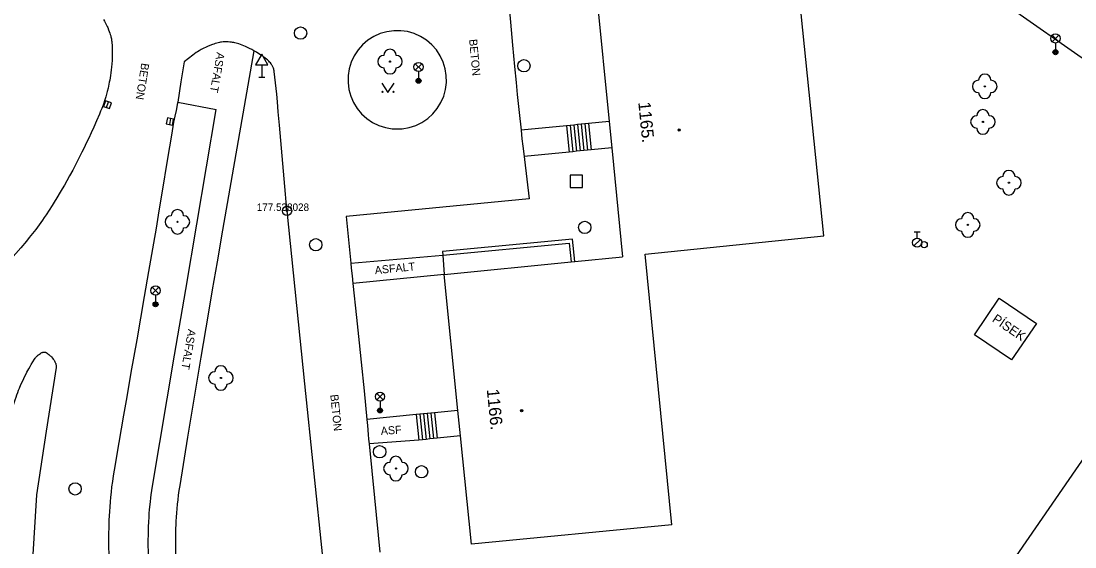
# Model space of a CAD drawing. Extents: x -539515 to -538098, y -1182060 to -1180157.
# Drawn here: x -538972.2 to -538886.7, y -1181281.4 to -1181238.7 of the extents above; entities that cross this region are included whole.
import ezdxf

# ---------------------------------------------------------------- set-up
doc = ezdxf.new("R2010")
doc.units = 0
for name, color, linetype in [('Vrstva 1', 7, 'Continuous'), ('Vrstva 13', 7, 'Continuous'), ('Vrstva 21', 7, 'Continuous'), ('Vrstva 22', 7, 'Continuous'), ('Vrstva 23', 7, 'Continuous'), ('Vrstva 26', 7, 'Continuous'), ('Vrstva 27', 7, 'Continuous'), ('Vrstva 28', 7, 'Continuous'), ('Vrstva 33', 7, 'Continuous'), ('Vrstva 34', 7, 'Continuous'), ('Vrstva 36', 7, 'Continuous'), ('Vrstva 39', 7, 'Continuous'), ('Vrstva 40', 7, 'Continuous'), ('Vrstva 41', 7, 'Continuous'), ('Vrstva 47', 7, 'Continuous'), ('Vrstva 68', 7, 'Continuous'), ('Vrstva 88', 7, 'Continuous')]:
    doc.layers.add(name, color=color, linetype=linetype)

msp = doc.modelspace()

# ---------------------------------------------------------------- linework, layer by layer
at = {"layer": 'Vrstva 1'}
for p, q in [((-538907.06, -1181256.12), (-538909.29, -1181234.2)), ((-538925.56, -1181235.84), (-538924.481, -1181246.82)), ((-538924.481, -1181246.82), (-538924.271, -1181248.959)), ((-538924.271, -1181248.959), (-538923.4, -1181257.82)), ((-538921.57, -1181257.6), (-538907.06, -1181256.12)), ((-538927.272, -1181258.199), (-538923.4, -1181257.82)), ((-538919.39, -1181279.59), (-538921.57, -1181257.6)), ((-538937.89, -1181259.24), (-538927.571, -1181258.228)), ((-538927.571, -1181258.228), (-538927.272, -1181258.199)), ((-538936.766, -1181270.289), (-538937.89, -1181259.24)), ((-538936.555, -1181272.365), (-538936.766, -1181270.289)), ((-538935.66, -1181281.17), (-538936.555, -1181272.365)), ((-538919.39, -1181279.59), (-538935.66, -1181281.17))]:
    msp.add_line(p, q, dxfattribs=at)
at = {"layer": 'Vrstva 13'}
for p, q in [((-538902.52, -1181230.08), (-538864.69, -1181256.7)), ((-538953.33, -1181241.07), (-538954.6, -1181248.355)), ((-538959.52, -1181245.24), (-538956.39, -1181245.83)), ((-538927.95, -1181247.161), (-538931.64, -1181247.53)), ((-538927.95, -1181247.161), (-538927.74, -1181249.3)), ((-538927.651, -1181247.131), (-538927.441, -1181249.27)), ((-538927.352, -1181247.102), (-538927.142, -1181249.241)), ((-538927.054, -1181247.073), (-538926.844, -1181249.212)), ((-538926.755, -1181247.043), (-538926.545, -1181249.182)), ((-538926.457, -1181247.014), (-538926.247, -1181249.153)), ((-538926.158, -1181246.985), (-538925.948, -1181249.124)), ((-538954.6, -1181248.355), (-538955.87, -1181255.64)), ((-538927.74, -1181249.3), (-538931.393, -1181249.665)), ((-538958.871, -1181260.474), (-538957.97, -1181255.15)), ((-538945.47, -1181258.33), (-538937.982, -1181257.669)), ((-538937.982, -1181257.669), (-538937.89, -1181259.24)), ((-538937.89, -1181259.24), (-538945.29, -1181259.97)), ((-538959.77, -1181265.799), (-538958.871, -1181260.474)), ((-538961.56, -1181276.45), (-538959.77, -1181265.799)), ((-538958.07, -1181268.568), (-538958.718, -1181272.479)), ((-538940.161, -1181270.634), (-538944.15, -1181271.04)), ((-538940.161, -1181270.634), (-538939.95, -1181272.71)), ((-538939.862, -1181270.603), (-538939.651, -1181272.679)), ((-538939.564, -1181270.573), (-538939.353, -1181272.649)), ((-538939.265, -1181270.542), (-538939.054, -1181272.618)), ((-538938.967, -1181270.512), (-538938.756, -1181272.588)), ((-538938.668, -1181270.482), (-538938.457, -1181272.558)), ((-538939.95, -1181272.71), (-538943.98, -1181273))]:
    msp.add_line(p, q, dxfattribs=at)
for points in [[(-538957.97, -1181255.15), (-538957.18, -1181250.49), (-538956.39, -1181245.83)], [(-538924.481, -1181246.82), (-538926.158, -1181246.985), (-538926.457, -1181247.014), (-538926.755, -1181247.043), (-538927.054, -1181247.073), (-538927.352, -1181247.102), (-538927.651, -1181247.131), (-538927.95, -1181247.161)], [(-538924.271, -1181248.959), (-538925.948, -1181249.124), (-538926.247, -1181249.153), (-538926.545, -1181249.182), (-538926.844, -1181249.212), (-538927.142, -1181249.241), (-538927.441, -1181249.27), (-538927.74, -1181249.3)], [(-538955.87, -1181255.64), (-538956.319, -1181258.232), (-538956.709, -1181260.5), (-538957.047, -1181262.485)], [(-538957.047, -1181262.485), (-538957.634, -1181265.961), (-538958.07, -1181268.568)], [(-538936.766, -1181270.289), (-538938.668, -1181270.482), (-538938.967, -1181270.512), (-538939.265, -1181270.542), (-538939.564, -1181270.573), (-538939.862, -1181270.603), (-538940.161, -1181270.634)], [(-538958.718, -1181272.479), (-538959.36, -1181276.39), (-538959.422, -1181276.791), (-538959.476, -1181277.181), (-538959.522, -1181277.559), (-538959.562, -1181277.925), (-538959.596, -1181278.281), (-538959.624, -1181278.626), (-538959.647, -1181278.96), (-538959.666, -1181279.285), (-538959.682, -1181279.599), (-538959.693, -1181279.904), (-538959.702, -1181280.2), (-538959.707, -1181280.487), (-538959.71, -1181280.765), (-538959.711, -1181281.034), (-538959.708, -1181281.556), (-538959.698, -1181282.046)], [(-538936.555, -1181272.365), (-538938.457, -1181272.558), (-538938.756, -1181272.588), (-538939.054, -1181272.618), (-538939.353, -1181272.649), (-538939.651, -1181272.679), (-538939.95, -1181272.71)], [(-538961.879, -1181282.402), (-538961.892, -1181282.028), (-538961.901, -1181281.677), (-538961.906, -1181281.348), (-538961.908, -1181281.04), (-538961.908, -1181280.751), (-538961.905, -1181280.481), (-538961.901, -1181280.227), (-538961.887, -1181279.752), (-538961.869, -1181279.338), (-538961.848, -1181278.975), (-538961.825, -1181278.658), (-538961.803, -1181278.381), (-538961.781, -1181278.139), (-538961.737, -1181277.715), (-538961.699, -1181277.398), (-538961.668, -1181277.161), (-538961.617, -1181276.805), (-538961.56, -1181276.45)]]:
    msp.add_lwpolyline(points, dxfattribs=at)
at = {"layer": 'Vrstva 21'}
for radius in [0.375, 0.05]:
    msp.add_circle((-538950.64, -1181254.08), radius, dxfattribs=at)
at = {"layer": 'Vrstva 22'}
for centre in [(-538942.28, -1181241.95), (-538893.98, -1181243.96), (-538894.13, -1181246.85), (-538892.02, -1181251.79), (-538959.54, -1181254.97), (-538895.36, -1181255.22), (-538956.01, -1181267.66), (-538941.8, -1181275.02)]:
    msp.add_circle(centre, 0.05, dxfattribs=at)
for centre, start, end in [((-538942.78, -1181241.95), 90, 270), ((-538942.28, -1181241.45), 0, 180), ((-538941.78, -1181241.95), 270, 90), ((-538942.28, -1181242.45), 180, 0), ((-538893.98, -1181243.46), 0, 180), ((-538894.48, -1181243.96), 90, 270), ((-538893.48, -1181243.96), 270, 90), ((-538893.98, -1181244.46), 180, 0), ((-538894.13, -1181246.35), 0, 180), ((-538894.63, -1181246.85), 90, 270), ((-538893.63, -1181246.85), 270, 90), ((-538894.13, -1181247.35), 180, 0), ((-538892.02, -1181251.29), 0, 180), ((-538892.52, -1181251.79), 90, 270), ((-538891.52, -1181251.79), 270, 90), ((-538892.02, -1181252.29), 180, 0), ((-538960.04, -1181254.97), 90, 270), ((-538959.54, -1181254.47), 0, 180), ((-538959.04, -1181254.97), 270, 90), ((-538895.36, -1181254.72), 0, 180), ((-538895.86, -1181255.22), 90, 270), ((-538894.86, -1181255.22), 270, 90), ((-538959.54, -1181255.47), 180, 0), ((-538895.36, -1181255.72), 180, 0), ((-538956.51, -1181267.66), 90, 270), ((-538956.01, -1181267.16), 0, 180), ((-538955.51, -1181267.66), 270, 90), ((-538956.01, -1181268.16), 180, 0), ((-538941.8, -1181274.52), 0, 180), ((-538942.3, -1181275.02), 90, 270), ((-538941.3, -1181275.02), 270, 90), ((-538941.8, -1181275.52), 180, 0)]:
    msp.add_arc(centre, 0.5, start, end, dxfattribs=at)
at = {"layer": 'Vrstva 26'}
msp.add_lwpolyline([(-538927.64, -1181252.17), (-538926.64, -1181252.17), (-538926.64, -1181251.17), (-538927.64, -1181251.17)], close=True, dxfattribs=at)
at = {"layer": 'Vrstva 27'}
for p, q in [((-538965.301, -1181245.686), (-538965.139, -1181245.214)), ((-538960.114, -1181246.571), (-538960.2, -1181247.063))]:
    msp.add_line(p, q, dxfattribs=at)
for points in [[(-538965.065, -1181245.768), (-538964.902, -1181245.295), (-538965.375, -1181245.132), (-538965.538, -1181245.605)], [(-538960.36, -1181246.527), (-538960.447, -1181247.02), (-538959.954, -1181247.107), (-538959.867, -1181246.614)]]:
    msp.add_lwpolyline(points, close=True, dxfattribs=at)
for centre in [(-538949.54, -1181239.63), (-538931.4, -1181242.29), (-538926.47, -1181255.42), (-538948.31, -1181256.83), (-538943.12, -1181273.65), (-538939.72, -1181275.28), (-538967.85, -1181276.67)]:
    msp.add_circle(centre, 0.5, dxfattribs=at)
at = {"layer": 'Vrstva 28'}
for p, q in [((-538899.72, -1181255.785), (-538899.22, -1181255.785)), ((-538899.47, -1181256.285), (-538899.47, -1181255.785)), ((-538899.728, -1181256.932), (-538899.198, -1181256.402))]:
    msp.add_line(p, q, dxfattribs=at)
for centre, radius in [((-538899.47, -1181256.66), 0.375), ((-538898.9, -1181256.82), 0.25)]:
    msp.add_circle(centre, radius, dxfattribs=at)
at = {"layer": 'Vrstva 33'}
for p, q in [((-538888.505, -1181240.33), (-538887.975, -1181239.8)), ((-538888.505, -1181239.8), (-538887.975, -1181240.33)), ((-538888.24, -1181240.44), (-538888.24, -1181241.19)), ((-538940.225, -1181242.65), (-538939.695, -1181242.12)), ((-538940.225, -1181242.12), (-538939.695, -1181242.65)), ((-538939.96, -1181242.76), (-538939.96, -1181243.51)), ((-538961.585, -1181260.82), (-538961.055, -1181260.29)), ((-538961.585, -1181260.29), (-538961.055, -1181260.82)), ((-538961.32, -1181260.93), (-538961.32, -1181261.68)), ((-538943.355, -1181269.44), (-538942.825, -1181268.91)), ((-538943.355, -1181268.91), (-538942.825, -1181269.44)), ((-538943.09, -1181269.55), (-538943.09, -1181270.3))]:
    msp.add_line(p, q, dxfattribs=at)
for centre, radius in [((-538888.24, -1181240.065), 0.375), ((-538888.24, -1181241.19), 0.2), ((-538888.24, -1181241.19), 0.145), ((-538888.24, -1181241.19), 0.0876), ((-538939.96, -1181242.385), 0.375), ((-538939.96, -1181243.51), 0.2), ((-538939.96, -1181243.51), 0.145), ((-538939.96, -1181243.51), 0.0876), ((-538961.32, -1181260.555), 0.375), ((-538961.32, -1181261.68), 0.2), ((-538961.32, -1181261.68), 0.145), ((-538961.32, -1181261.68), 0.0876), ((-538943.09, -1181269.175), 0.375), ((-538943.09, -1181270.3), 0.2), ((-538943.09, -1181270.3), 0.145), ((-538943.09, -1181270.3), 0.0876)]:
    msp.add_circle(centre, radius, dxfattribs=at)
at = {"layer": 'Vrstva 34'}
for p, q in [((-538952.691, -1181242.208), (-538952.691, -1181243.226)), ((-538952.941, -1181243.226), (-538952.441, -1181243.226))]:
    msp.add_line(p, q, dxfattribs=at)
msp.add_lwpolyline([(-538953.191, -1181242.208), (-538952.191, -1181242.208), (-538952.691, -1181241.342)], close=True, dxfattribs=at)
at = {"layer": 'Vrstva 36'}
msp.add_lwpolyline([(-538942.943, -1181243.701), (-538942.443, -1181244.451), (-538941.943, -1181243.701)], dxfattribs=at)
for centre in [(-538942.893, -1181244.401), (-538941.994, -1181244.401)]:
    msp.add_circle(centre, 0.05, dxfattribs=at)
at = {"layer": 'Vrstva 39'}
for centre, radius in [((-538918.8, -1181247.504), 0.09), ((-538918.8, -1181247.504), 0.0398), ((-538931.589, -1181270.321), 0.09), ((-538931.589, -1181270.321), 0.0398)]:
    msp.add_circle(centre, radius, dxfattribs=at)
at = {"layer": 'Vrstva 68'}
for p, q in [((-538927.45, -1181256.38), (-538938.01, -1181257.37)), ((-538937.982, -1181257.669), (-538927.719, -1181256.707)), ((-538927.719, -1181256.707), (-538927.571, -1181258.228)), ((-538927.272, -1181258.199), (-538927.45, -1181256.38)), ((-538938.01, -1181257.37), (-538937.982, -1181257.669))]:
    msp.add_line(p, q, dxfattribs=at)
at = {"layer": 'Vrstva 88'}
for p, q in [((-538945.615, -1181244.214), (-538945.465, -1181244.759)), ((-538931.368, -1181249.898), (-538930.98, -1181253.09)), ((-538930.98, -1181253.09), (-538945.85, -1181254.54)), ((-538949.19, -1181268.145), (-538950.64, -1181254.08)), ((-538961.881, -1181259.016), (-538962.231, -1181261.033)), ((-538894.81, -1181264.15), (-538892.799, -1181261.187)), ((-538892.799, -1181261.187), (-538889.79, -1181263.23)), ((-538889.79, -1181263.23), (-538891.801, -1181266.193)), ((-538891.801, -1181266.193), (-538894.81, -1181264.15)), ((-538969.4, -1181266.8), (-538970.195, -1181271.98)), ((-538947.74, -1181282.21), (-538949.19, -1181268.145)), ((-538963.925, -1181270.682), (-538964.311, -1181272.916)), ((-538970.195, -1181271.98), (-538970.99, -1181277.16)), ((-538892.84, -1181284.195), (-538884.38, -1181271.91)), ((-538944.014, -1181272.633), (-538943.98, -1181273))]:
    msp.add_line(p, q, dxfattribs=at)
for points in [[(-538932.955, -1181233.705), (-538932.846, -1181234.923), (-538932.697, -1181236.541), (-538932.322, -1181240.62)], [(-538965.551, -1181238.535), (-538965.476, -1181238.661), (-538965.409, -1181238.779), (-538965.349, -1181238.889), (-538965.296, -1181238.993), (-538965.248, -1181239.091), (-538965.206, -1181239.183), (-538965.132, -1181239.355), (-538965.074, -1181239.507), (-538965.029, -1181239.64), (-538964.993, -1181239.757), (-538964.964, -1181239.86), (-538964.942, -1181239.95), (-538964.908, -1181240.109), (-538964.887, -1181240.228), (-538964.874, -1181240.318), (-538964.86, -1181240.454), (-538964.85, -1181240.59), (-538964.843, -1181240.764), (-538964.838, -1181240.932), (-538964.836, -1181241.096), (-538964.835, -1181241.256), (-538964.841, -1181241.566), (-538964.854, -1181241.857), (-538964.872, -1181242.131), (-538964.894, -1181242.389), (-538964.92, -1181242.631), (-538964.948, -1181242.857), (-538964.979, -1181243.07), (-538965.01, -1181243.27), (-538965.043, -1181243.456), (-538965.076, -1181243.632), (-538965.11, -1181243.796), (-538965.178, -1181244.102), (-538965.244, -1181244.37), (-538965.307, -1181244.604), (-538965.365, -1181244.807), (-538965.419, -1181244.985), (-538965.468, -1181245.14)], [(-538939.316, -1181240.209), (-538939.794, -1181239.906), (-538940.309, -1181239.674), (-538940.852, -1181239.516), (-538941.412, -1181239.437), (-538941.977, -1181239.437), (-538942.537, -1181239.517), (-538943.08, -1181239.676), (-538943.595, -1181239.909), (-538944.072, -1181240.212), (-538944.502, -1181240.58), (-538944.875, -1181241.004), (-538945.185, -1181241.477), (-538945.425, -1181241.989), (-538945.591, -1181242.529), (-538945.679, -1181243.088), (-538945.687, -1181243.653), (-538945.615, -1181244.214)], [(-538951.484, -1181244.596), (-538951.579, -1181243.678), (-538951.68, -1181242.76), (-538951.691, -1181242.687), (-538951.705, -1181242.619), (-538951.722, -1181242.554), (-538951.742, -1181242.493), (-538951.764, -1181242.435), (-538951.788, -1181242.379), (-538951.814, -1181242.327), (-538951.841, -1181242.277), (-538951.869, -1181242.23), (-538951.929, -1181242.141), (-538951.991, -1181242.06), (-538952.055, -1181241.987), (-538952.118, -1181241.92), (-538952.18, -1181241.859), (-538952.241, -1181241.803), (-538952.3, -1181241.752), (-538952.416, -1181241.658), (-538952.523, -1181241.579), (-538952.619, -1181241.511), (-538952.792, -1181241.396), (-538952.925, -1181241.312), (-538953.128, -1181241.19), (-538953.33, -1181241.07), (-538953.514, -1181240.965), (-538953.688, -1181240.872), (-538953.854, -1181240.79), (-538954.01, -1181240.719), (-538954.158, -1181240.656), (-538954.297, -1181240.602), (-538954.428, -1181240.555), (-538954.551, -1181240.515), (-538954.667, -1181240.481), (-538954.775, -1181240.452), (-538954.876, -1181240.428), (-538954.971, -1181240.408), (-538955.06, -1181240.391), (-538955.143, -1181240.378), (-538955.299, -1181240.358), (-538955.434, -1181240.347), (-538955.552, -1181240.342), (-538955.654, -1181240.342), (-538955.743, -1181240.345), (-538955.821, -1181240.35), (-538955.956, -1181240.364), (-538956.056, -1181240.379), (-538956.13, -1181240.393), (-538956.241, -1181240.419), (-538956.35, -1181240.45), (-538956.475, -1181240.49), (-538956.593, -1181240.53), (-538956.704, -1181240.569), (-538956.912, -1181240.649), (-538957.094, -1181240.724), (-538957.252, -1181240.795), (-538957.39, -1181240.86), (-538957.509, -1181240.92), (-538957.612, -1181240.975), (-538957.79, -1181241.075), (-538957.92, -1181241.155), (-538958.016, -1181241.216), (-538958.157, -1181241.313), (-538958.293, -1181241.414)], [(-538941.288, -1181247.409), (-538940.73, -1181247.312), (-538940.193, -1181247.137), (-538939.685, -1181246.889), (-538939.217, -1181246.572), (-538938.799, -1181246.191), (-538938.438, -1181245.756), (-538938.142, -1181245.274), (-538937.918, -1181244.755), (-538937.768, -1181244.21), (-538937.697, -1181243.649), (-538937.706, -1181243.083), (-538937.795, -1181242.525), (-538937.961, -1181241.984), (-538938.202, -1181241.473), (-538938.512, -1181241), (-538938.886, -1181240.576), (-538939.316, -1181240.209)], [(-538932.322, -1181240.62), (-538932.16, -1181242.349), (-538932.035, -1181243.644), (-538931.94, -1181244.616), (-538931.793, -1181246.073), (-538931.64, -1181247.53), (-538931.564, -1181248.226), (-538931.494, -1181248.834), (-538931.393, -1181249.665), (-538931.368, -1181249.898)], [(-538958.293, -1181241.414), (-538958.646, -1181241.687), (-538959, -1181241.96)], [(-538959, -1181241.96), (-538959.26, -1181243.6), (-538959.52, -1181245.24), (-538959.555, -1181245.444), (-538959.59, -1181245.621), (-538959.656, -1181245.931), (-538959.759, -1181246.394), (-538959.807, -1181246.627), (-538959.85, -1181246.86), (-538960.033, -1181247.937), (-538960.347, -1181249.822)], [(-538950.64, -1181254.08), (-538950.711, -1181253.373), (-538950.774, -1181252.71), (-538950.887, -1181251.467), (-538951.253, -1181247.113), (-538951.349, -1181246.024), (-538951.425, -1181245.208), (-538951.484, -1181244.596)], [(-538945.465, -1181244.759), (-538945.24, -1181245.278), (-538944.944, -1181245.759), (-538944.583, -1181246.194), (-538944.164, -1181246.574), (-538943.696, -1181246.891), (-538943.188, -1181247.139), (-538942.65, -1181247.313), (-538942.093, -1181247.409), (-538941.527, -1181247.426), (-538941.288, -1181247.409)], [(-538965.468, -1181245.14), (-538965.56, -1181245.41), (-538965.632, -1181245.612), (-538965.689, -1181245.762), (-538965.777, -1181245.987), (-538965.87, -1181246.21), (-538966.107, -1181246.757), (-538966.332, -1181247.265), (-538966.546, -1181247.736), (-538966.749, -1181248.174), (-538966.941, -1181248.581), (-538967.124, -1181248.96), (-538967.298, -1181249.313), (-538967.462, -1181249.642), (-538967.618, -1181249.949), (-538967.766, -1181250.235), (-538968.048, -1181250.769), (-538968.3, -1181251.232), (-538968.524, -1181251.635), (-538968.723, -1181251.986), (-538968.9, -1181252.292), (-538969.057, -1181252.559), (-538969.336, -1181253.024), (-538969.549, -1181253.372), (-538969.711, -1181253.632), (-538969.958, -1181254.022)], [(-538960.347, -1181249.822), (-538960.813, -1181252.651), (-538961.045, -1181254.066), (-538961.28, -1181255.48), (-538961.487, -1181256.71), (-538961.881, -1181259.016)], [(-538969.958, -1181254.022), (-538970.21, -1181254.41), (-538970.355, -1181254.628), (-538970.499, -1181254.836), (-538970.64, -1181255.035), (-538970.78, -1181255.227), (-538970.917, -1181255.41), (-538971.052, -1181255.587), (-538971.317, -1181255.925), (-538971.57, -1181256.238), (-538971.81, -1181256.53)], [(-538945.85, -1181254.54), (-538945.66, -1181256.435), (-538945.47, -1181258.33), (-538945.427, -1181258.74), (-538945.358, -1181259.355), (-538945.29, -1181259.97), (-538944.996, -1181262.737)], [(-538971.81, -1181256.53), (-538972.266, -1181257.071), (-538973.07, -1181258.013), (-538973.369, -1181258.368), (-538973.628, -1181258.681), (-538973.852, -1181258.957), (-538974.045, -1181259.201), (-538974.212, -1181259.416), (-538974.357, -1181259.606), (-538974.481, -1181259.773), (-538974.695, -1181260.07), (-538974.852, -1181260.295), (-538974.967, -1181260.466), (-538975.136, -1181260.726), (-538975.3, -1181260.99), (-538975.625, -1181261.532), (-538975.925, -1181262.042), (-538976.201, -1181262.524), (-538976.454, -1181262.977), (-538976.687, -1181263.405), (-538976.901, -1181263.808), (-538977.097, -1181264.188), (-538977.277, -1181264.545)], [(-538962.231, -1181261.033), (-538962.85, -1181264.562), (-538963.316, -1181267.209), (-538963.665, -1181269.193), (-538963.925, -1181270.682)], [(-538944.996, -1181262.737), (-538944.778, -1181264.812), (-538944.618, -1181266.368), (-538944.381, -1181268.704), (-538944.15, -1181271.04), (-538944.106, -1181271.53), (-538944.046, -1181272.265), (-538944.014, -1181272.633)], [(-538971.759, -1181267.181), (-538971.614, -1181266.916), (-538971.502, -1181266.717), (-538971.414, -1181266.568), (-538971.28, -1181266.344), (-538971.14, -1181266.12), (-538971.099, -1181266.059), (-538971.055, -1181266.002), (-538971.01, -1181265.948), (-538970.964, -1181265.899), (-538970.919, -1181265.854), (-538970.875, -1181265.813), (-538970.833, -1181265.777), (-538970.75, -1181265.713), (-538970.676, -1181265.665), (-538970.611, -1181265.628), (-538970.553, -1181265.601), (-538970.504, -1181265.582), (-538970.461, -1181265.569), (-538970.423, -1181265.561), (-538970.392, -1181265.557), (-538970.364, -1181265.555), (-538970.317, -1181265.556), (-538970.284, -1181265.561), (-538970.259, -1181265.568), (-538970.19, -1181265.6), (-538970.121, -1181265.647), (-538970.055, -1181265.696), (-538969.991, -1181265.746), (-538969.931, -1181265.797), (-538969.876, -1181265.847), (-538969.824, -1181265.896), (-538969.776, -1181265.945), (-538969.691, -1181266.039), (-538969.621, -1181266.127), (-538969.566, -1181266.206), (-538969.522, -1181266.277), (-538969.488, -1181266.34), (-538969.462, -1181266.396), (-538969.442, -1181266.446), (-538969.428, -1181266.49), (-538969.408, -1181266.567), (-538969.398, -1181266.625), (-538969.394, -1181266.669), (-538969.394, -1181266.734), (-538969.4, -1181266.8)], [(-538974.109, -1181274.707), (-538973.89, -1181273.76), (-538973.774, -1181273.276), (-538973.669, -1181272.853), (-538973.575, -1181272.485), (-538973.406, -1181271.843), (-538973.276, -1181271.362), (-538973.075, -1181270.641), (-538972.87, -1181269.92), (-538972.796, -1181269.67), (-538972.722, -1181269.438), (-538972.65, -1181269.222), (-538972.58, -1181269.022), (-538972.511, -1181268.835), (-538972.444, -1181268.661), (-538972.379, -1181268.499), (-538972.251, -1181268.197), (-538972.134, -1181267.935), (-538972.026, -1181267.706), (-538971.928, -1181267.507), (-538971.839, -1181267.333), (-538971.759, -1181267.181)], [(-538964.311, -1181272.916), (-538964.69, -1181275.15), (-538964.764, -1181275.614), (-538964.829, -1181276.065), (-538964.885, -1181276.502), (-538964.934, -1181276.926), (-538964.975, -1181277.338), (-538965.011, -1181277.737), (-538965.041, -1181278.124), (-538965.066, -1181278.5), (-538965.086, -1181278.864), (-538965.102, -1181279.217), (-538965.115, -1181279.559), (-538965.125, -1181279.891), (-538965.131, -1181280.213), (-538965.135, -1181280.525), (-538965.137, -1181280.827), (-538965.134, -1181281.413), (-538965.125, -1181281.962), (-538965.111, -1181282.478)], [(-538943.98, -1181273), (-538943.54, -1181277.405), (-538943.1, -1181281.81)], [(-538970.99, -1181277.16), (-538971.21, -1181280.69), (-538971.429, -1181284.22), (-538971.448, -1181284.561), (-538971.462, -1181284.882), (-538971.471, -1181285.182), (-538971.477, -1181285.463), (-538971.48, -1181285.728), (-538971.48, -1181286.223), (-538971.474, -1181286.656), (-538971.464, -1181287.036)]]:
    msp.add_lwpolyline(points, dxfattribs=at)

# ---------------------------------------------------------------- texts
at = {"layer": 'Vrstva 22'}
msp.add_text('177.53 ', height=0.6, dxfattribs=at).set_placement((-538953.097, -1181254.08))
at = {"layer": 'Vrstva 23'}
msp.add_text('8028', height=0.6, dxfattribs=at).set_placement((-538950.64, -1181254.08))
at = {"layer": 'Vrstva 40'}
for s, rotation, p in [('BETON', 275.30013, (-538935.857, -1181240.152)), ('ASFALT', 260.11096, (-538956.34, -1181241.165)), ('BETON', 260.9915, (-538962.467, -1181242.033)), ('ASFALT', 5.63392, (-538943.488, -1181259.229)), ('ASFALT', 260.43279, (-538958.678, -1181263.661)), ('BETON', 275.88599, (-538947.133, -1181269.028)), ('ASF', 4.11592, (-538943.009, -1181272.292))]:
    msp.add_text(s, height=0.65, rotation=rotation, dxfattribs=at).set_placement(p)
at = {"layer": 'Vrstva 41'}
msp.add_text('PÍSEK', height=0.75, rotation=325.82494, dxfattribs=at).set_placement((-538893.443, -1181263.034))
at = {"layer": 'Vrstva 47'}
for s, rotation, p in [('1165.', 275.6125, (-538922.122, -1181245.257)), ('1166.', 275.80629, (-538934.426, -1181268.597))]:
    msp.add_text(s, height=1, rotation=rotation, dxfattribs=at).set_placement(p)

doc.saveas('drawing.dxf')
